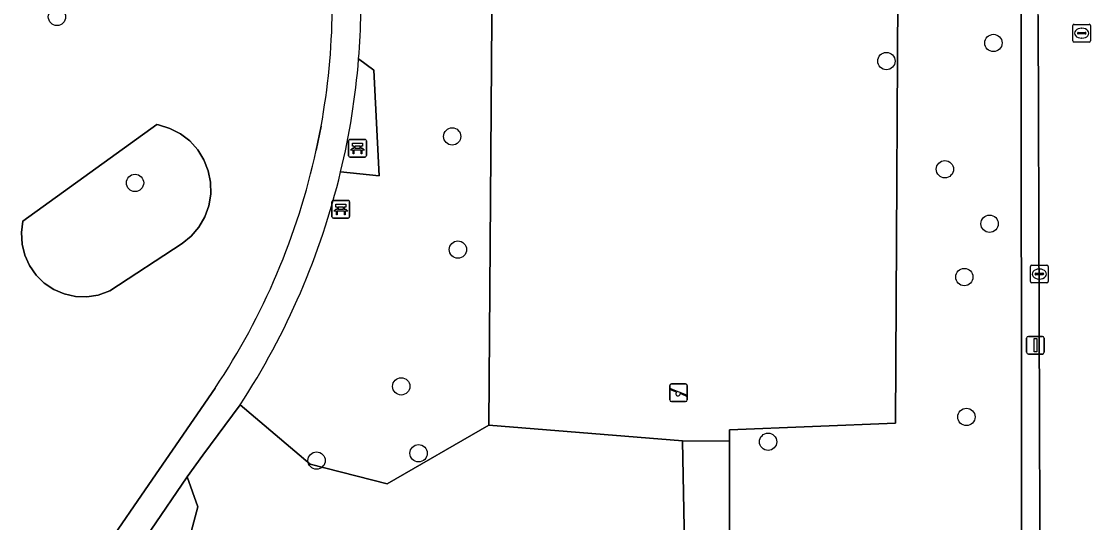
# Model space of a CAD drawing. Extents: x 160732 to 162107, y 387428 to 388479.
# Drawn here: x 161004 to 161064.4, y 388106.2 to 388134.5 of the extents above; entities that cross this region are included whole.
import ezdxf

# ---------------------------------------------------------------- set-up
doc = ezdxf.new("R2010")
doc.units = 0
for name, color, linetype in [('IMGEO_Bank', 7, 'Continuous'), ('IMGEO_Boom', 7, 'Continuous'), ('IMGEO_Gemengd_bos', 7, 'Continuous'), ('IMGEO_Grasland_overig', 7, 'Continuous'), ('IMGEO_Groenvoorziening', 7, 'Continuous'), ('IMGEO_Kolk', 7, 'Continuous'), ('IMGEO_Lichtmast', 7, 'Continuous'), ('IMGEO_Rijbaan_lokaal_open', 7, 'Continuous'), ('IMGEO_Rioolput', 7, 'Continuous'), ('IMGEO_Speelvoorziening', 7, 'Continuous'), ('IMGEO_Voetpad_gesloten', 7, 'Continuous'), ('IMGEO_Voetpad_open', 7, 'Continuous')]:
    doc.layers.add(name, color=color, linetype=linetype)

msp = doc.modelspace()

# ---------------------------------------------------------------- linework, layer by layer
at = {"layer": 'IMGEO_Bank'}
for p, q in [((161022.472, 388126.931), (161022.472, 388127.772)), ((161022.472, 388127.772), (161022.472, 388126.931)), ((161022.547, 388127.856), (161023.388, 388127.856)), ((161023.388, 388127.856), (161022.547, 388127.856)), ((161022.781, 388127.362), (161022.781, 388127.468)), ((161022.825, 388127.468), (161022.825, 388127.362)), ((161023.113, 388127.474), (161022.831, 388127.474)), ((161023.119, 388127.362), (161023.119, 388127.468)), ((161023.163, 388127.468), (161023.163, 388127.362)), ((161023.472, 388127.781), (161023.472, 388126.94)), ((161023.472, 388126.94), (161023.472, 388127.781)), ((161023.397, 388126.856), (161022.556, 388126.856)), ((161022.556, 388126.856), (161023.397, 388126.856)), ((161023.169, 388127.254), (161022.776, 388127.254)), ((161022.831, 388127.356), (161023.113, 388127.356)), ((161021.528, 388123.485), (161021.528, 388124.326)), ((161021.528, 388124.326), (161021.528, 388123.485)), ((161021.603, 388124.41), (161022.444, 388124.41)), ((161022.444, 388124.41), (161021.603, 388124.41)), ((161021.837, 388123.916), (161021.837, 388124.022)), ((161021.881, 388124.022), (161021.881, 388123.916)), ((161022.169, 388124.028), (161021.887, 388124.028)), ((161021.887, 388123.91), (161022.169, 388123.91)), ((161022.175, 388123.916), (161022.175, 388124.022)), ((161022.219, 388124.022), (161022.219, 388123.916)), ((161022.528, 388124.335), (161022.528, 388123.494)), ((161022.528, 388123.494), (161022.528, 388124.335)), ((161022.453, 388123.41), (161021.612, 388123.41)), ((161021.612, 388123.41), (161022.453, 388123.41)), ((161022.225, 388123.808), (161021.832, 388123.808))]:
    msp.add_line(p, q, dxfattribs=at)
for points in [[(161022.775, 388127.474), (161022.689, 388127.474), (161022.689, 388127.635), (161023.252, 388127.635), (161023.252, 388127.474), (161023.169, 388127.474)], [(161022.719, 388127.254), (161022.577, 388127.254), (161022.689, 388127.356), (161022.775, 388127.356)], [(161022.769, 388127.247), (161022.769, 388127.04), (161022.726, 388127.04), (161022.726, 388127.247)], [(161023.169, 388127.356), (161023.252, 388127.356), (161023.364, 388127.254), (161023.225, 388127.254)], [(161023.219, 388127.247), (161023.219, 388127.04), (161023.175, 388127.04), (161023.175, 388127.247)], [(161021.775, 388123.808), (161021.633, 388123.808), (161021.745, 388123.91), (161021.831, 388123.91)], [(161021.831, 388124.028), (161021.745, 388124.028), (161021.745, 388124.189), (161022.308, 388124.189), (161022.308, 388124.028), (161022.225, 388124.028)], [(161022.225, 388123.91), (161022.308, 388123.91), (161022.42, 388123.808), (161022.281, 388123.808)], [(161021.825, 388123.801), (161021.825, 388123.594), (161021.782, 388123.594), (161021.782, 388123.801)], [(161022.275, 388123.801), (161022.275, 388123.594), (161022.231, 388123.594), (161022.231, 388123.801)]]:
    msp.add_lwpolyline(points, dxfattribs=at)
for centre, radius, start, end in [((161022.55, 388127.778), 0.0779, 92.4484, 184.28452), ((161022.55, 388127.778), 0.0779, 92.4484, 184.28452), ((161022.774, 388127.467), 0.00671, 2.89567, 87.10433), ((161022.831, 388127.467), 0.00671, 92.89567, 177.10433), ((161023.113, 388127.467), 0.00671, 2.89567, 87.10433), ((161023.17, 388127.467), 0.00671, 92.89567, 177.10433), ((161023.394, 388127.778), 0.0779, 2.4484, 94.28452), ((161023.394, 388127.778), 0.0779, 2.4484, 94.28452), ((161022.55, 388126.934), 0.0779, 182.4484, 274.28452), ((161022.55, 388126.934), 0.0779, 182.4484, 274.28452), ((161022.719, 388127.247), 0.00671, 2.89567, 87.10433), ((161022.776, 388127.247), 0.00671, 92.89567, 177.10433), ((161022.774, 388127.363), 0.00671, 272.89567, 357.10433), ((161022.831, 388127.363), 0.00671, 182.89567, 267.10433), ((161023.113, 388127.363), 0.00671, 272.89567, 357.10433), ((161023.17, 388127.363), 0.00671, 182.89567, 267.10433), ((161023.168, 388127.247), 0.00671, 2.89567, 87.10433), ((161023.225, 388127.247), 0.00671, 92.89567, 177.10433), ((161023.394, 388126.934), 0.0779, 272.4484, 4.28452), ((161023.394, 388126.934), 0.0779, 272.4484, 4.28452), ((161021.606, 388124.332), 0.0779, 92.4484, 184.28452), ((161021.606, 388124.332), 0.0779, 92.4484, 184.28452), ((161021.83, 388124.021), 0.00671, 2.89567, 87.10433), ((161021.83, 388123.917), 0.00671, 272.89567, 357.10433), ((161021.887, 388124.021), 0.00671, 92.89567, 177.10433), ((161021.887, 388123.917), 0.00671, 182.89567, 267.10433), ((161022.169, 388124.021), 0.00671, 2.89567, 87.10433), ((161022.169, 388123.917), 0.00671, 272.89567, 357.10433), ((161022.226, 388124.021), 0.00671, 92.89567, 177.10433), ((161022.226, 388123.917), 0.00671, 182.89567, 267.10433), ((161022.45, 388124.332), 0.0779, 2.4484, 94.28452), ((161022.45, 388124.332), 0.0779, 2.4484, 94.28452), ((161021.606, 388123.488), 0.0779, 182.4484, 274.28452), ((161021.606, 388123.488), 0.0779, 182.4484, 274.28452), ((161021.775, 388123.801), 0.00671, 2.89567, 87.10433), ((161021.832, 388123.801), 0.00671, 92.89567, 177.10433), ((161022.224, 388123.801), 0.00671, 2.89567, 87.10433), ((161022.281, 388123.801), 0.00671, 92.89567, 177.10433), ((161022.45, 388123.488), 0.0779, 272.4484, 4.28452), ((161022.45, 388123.488), 0.0779, 272.4484, 4.28452)]:
    msp.add_arc(centre, radius, start, end, dxfattribs=at)
at = {"layer": 'IMGEO_Boom'}
for centre in [(161005.986, 388134.775), (161058.917, 388133.3), (161052.867, 388132.277), (161028.324, 388128.018), (161056.171, 388126.169), (161010.397, 388125.398), (161058.698, 388123.089), (161028.645, 388121.629), (161057.271, 388120.078), (161025.442, 388113.902), (161057.39, 388112.175), (161046.182, 388110.77), (161026.424, 388110.121), (161020.656, 388109.712)]:
    msp.add_circle(centre, 0.489, dxfattribs=at)
at = {"layer": 'IMGEO_Gemengd_bos'}
for points in [[(161016.338, 388112.861), (161020.291, 388109.507), (161024.652, 388108.398), (161030.403, 388111.703), (161030.674, 388150.02)], [(161060.503, 388099.487), (161060.489, 388142.917), (161053.549, 388142.829), (161053.377, 388111.825), (161043.995, 388111.45), (161043.996, 388110.815), (161043.977, 388098.085), (161059.211, 388098.13)], [(161023.035, 388132.405), (161023.886, 388131.77), (161024.192, 388125.8), (161022.018, 388126.013)]]:
    msp.add_lwpolyline(points, dxfattribs=at)
for centre, radius, start, end in [((160980.685, 388135.791), 42.485, 355.42881, 358.94942), ((160981.388, 388135.758), 41.782, 326.77037, 346.51316)]:
    msp.add_arc(centre, radius, start, end, dxfattribs=at)
at = {"layer": 'IMGEO_Grasland_overig'}
msp.add_lwpolyline([(161053.549, 388142.829), (161053.561, 388145.125), (161053.587, 388149.655), (161030.674, 388150.02), (161030.403, 388111.703), (161041.351, 388110.823), (161043.996, 388110.815), (161043.995, 388111.45), (161053.377, 388111.825)], close=True, dxfattribs=at)
at = {"layer": 'IMGEO_Groenvoorziening'}
for points in [[(161008.318, 388119.06), (161008.964, 388119.291), (161013.06, 388121.971), (161013.575, 388122.394), (161014.007, 388122.902), (161014.341, 388123.479), (161014.565, 388124.107), (161014.674, 388124.764), (161014.664, 388125.431), (161014.535, 388126.085), (161014.29, 388126.705), (161013.939, 388127.272), (161013.492, 388127.766), (161012.963, 388128.173), (161012.371, 388128.478), (161011.733, 388128.673), (161011.634, 388128.692), (161004.058, 388123.227), (161003.974, 388122.585), (161004.01, 388121.939), (161004.164, 388121.31), (161004.432, 388120.721), (161004.803, 388120.191), (161005.266, 388119.738), (161005.804, 388119.379), (161006.399, 388119.124), (161007.031, 388118.984), (161007.678, 388118.962)], [(161007.031, 388118.984), (161006.399, 388119.124), (161005.804, 388119.379), (161005.266, 388119.738), (161004.803, 388120.191), (161004.432, 388120.721), (161004.164, 388121.31), (161004.01, 388121.939), (161003.974, 388122.585), (161004.058, 388123.227), (161011.634, 388128.692), (161011.733, 388128.673), (161012.371, 388128.478), (161012.963, 388128.173), (161013.492, 388127.766), (161013.939, 388127.272), (161014.29, 388126.705), (161014.535, 388126.085), (161014.664, 388125.431), (161014.674, 388124.764), (161014.565, 388124.107), (161014.341, 388123.479), (161014.007, 388122.902), (161013.575, 388122.394), (161013.06, 388121.971), (161008.964, 388119.291), (161008.318, 388119.06), (161007.678, 388118.962)], [(161043.996, 388110.815), (161041.351, 388110.823), (161041.595, 388098.078), (161043.977, 388098.085)]]:
    msp.add_lwpolyline(points, close=True, dxfattribs=at)
for points in [[(161020.643, 388127.243), (161020.914, 388128.596)], [(161011.393, 388108.665), (161012.52, 388110.303), (161014.928, 388113.802)], [(161041.595, 388098.078), (161041.351, 388110.823), (161030.403, 388111.703), (161024.652, 388108.398), (161020.291, 388109.507), (161016.338, 388112.861), (161014.237, 388110.018), (161013.353, 388108.786), (161013.952, 388107.101), (161013.499, 388105.408)], [(161006.893, 388102.125), (161008.619, 388104.633), (161011.393, 388108.665)]]:
    msp.add_lwpolyline(points, dxfattribs=at)
for centre, radius, start, end in [((160982.221, 388135.647), 39.33, 349.67191, 359.26238), ((160982.223, 388135.643), 39.327, 326.26377, 347.66666)]:
    msp.add_arc(centre, radius, start, end, dxfattribs=at)
at = {"layer": 'IMGEO_Kolk'}
for p, q in [((161061.009, 388119.82), (161061.009, 388120.672)), ((161061.084, 388120.746), (161061.936, 388120.746)), ((161061.268, 388120.24), (161061.268, 388120.252)), ((161061.706, 388120.203), (161061.308, 388120.203)), ((161061.311, 388120.289), (161061.709, 388120.289)), ((161061.497, 388120.526), (161061.522, 388120.526)), ((161061.752, 388120.252), (161061.752, 388120.24)), ((161062.01, 388120.672), (161062.01, 388119.82)), ((161061.936, 388119.746), (161061.084, 388119.746)), ((161061.52, 388119.966), (161061.495, 388119.966))]:
    msp.add_line(p, q, dxfattribs=at)
for points in [[(161061.009, 388119.82), (161061.009, 388120.672)], [(161061.084, 388120.746), (161061.936, 388120.746)], [(161062.01, 388120.672), (161062.01, 388119.82)], [(161061.936, 388119.746), (161061.084, 388119.746)]]:
    msp.add_lwpolyline(points, dxfattribs=at)
for centre, radius, start, end in [((161061.086, 388120.67), 0.0765, 91.55205, 178.44795), ((161061.086, 388120.67), 0.0765, 91.55205, 178.44795), ((161061.308, 388120.249), 0.0403, 85.87752, 175.75265), ((161061.305, 388120.239), 0.0366, 178.93798, 274.71019), ((161061.709, 388120.246), 0.043, 264.86636, 352.45326), ((161061.713, 388120.251), 0.0386, 1.73085, 96.63898), ((161061.934, 388120.67), 0.0765, 1.55205, 88.44795), ((161061.934, 388120.67), 0.0765, 1.55205, 88.44795), ((161061.086, 388119.822), 0.0765, 181.55205, 268.44795), ((161061.086, 388119.822), 0.0765, 181.55205, 268.44795), ((161061.934, 388119.822), 0.0765, 271.55205, 358.44795), ((161061.934, 388119.822), 0.0765, 271.55205, 358.44795)]:
    msp.add_arc(centre, radius, start, end, dxfattribs=at)
for centre, major_axis, ratio, start_param, end_param in [((161061.496, 388120.246), (-0.387, 0.002), 0.722429, 4.712389, 7.853982), ((161061.521, 388120.246), (-0.39, 0.002), 0.717154, 1.570796, 4.712389)]:
    msp.add_ellipse(centre, major_axis=major_axis, ratio=ratio, start_param=start_param, end_param=end_param, dxfattribs=at)
at = {"layer": 'IMGEO_Lichtmast'}
for p, q in [((161060.792, 388115.824), (161060.792, 388116.624)), ((161060.792, 388116.624), (161060.792, 388115.824)), ((161060.892, 388116.724), (161061.682, 388116.724)), ((161061.682, 388116.724), (161060.892, 388116.724)), ((161061.782, 388116.624), (161061.782, 388115.824)), ((161061.782, 388115.824), (161061.782, 388116.624)), ((161061.682, 388115.724), (161060.892, 388115.724)), ((161060.892, 388115.724), (161061.682, 388115.724))]:
    msp.add_line(p, q, dxfattribs=at)
msp.add_lwpolyline([(161061.212, 388116.599), (161061.362, 388116.599), (161061.362, 388115.849), (161061.212, 388115.849), (161061.212, 388116.599)], dxfattribs=at)
for centre, start, end in [((161060.892, 388116.624), 90, 180), ((161060.892, 388116.624), 90, 180), ((161061.682, 388116.624), 0, 90), ((161061.682, 388116.624), 360, 90), ((161060.892, 388115.824), 180, 270), ((161060.892, 388115.824), 180, 270), ((161061.682, 388115.824), 270, 0), ((161061.682, 388115.824), 270, 0)]:
    msp.add_arc(centre, 0.1, start, end, dxfattribs=at)
at = {"layer": 'IMGEO_Rijbaan_lokaal_open'}
msp.add_lwpolyline([(161061.45, 388134.853), (161061.56, 388100.662)], dxfattribs=at)
at = {"layer": 'IMGEO_Rioolput'}
for p, q in [((161063.408, 388133.427), (161063.408, 388134.279)), ((161063.483, 388134.353), (161064.335, 388134.353)), ((161063.896, 388134.133), (161063.921, 388134.133)), ((161064.409, 388134.279), (161064.409, 388133.427)), ((161063.667, 388133.847), (161063.667, 388133.859)), ((161064.105, 388133.81), (161063.707, 388133.81)), ((161063.71, 388133.896), (161064.108, 388133.896)), ((161063.919, 388133.573), (161063.894, 388133.573)), ((161064.151, 388133.859), (161064.151, 388133.847)), ((161064.335, 388133.353), (161063.483, 388133.353))]:
    msp.add_line(p, q, dxfattribs=at)
for points in [[(161063.408, 388133.427), (161063.408, 388134.279)], [(161063.483, 388134.353), (161064.335, 388134.353)], [(161064.409, 388134.279), (161064.409, 388133.427)], [(161064.335, 388133.353), (161063.483, 388133.353)]]:
    msp.add_lwpolyline(points, dxfattribs=at)
for centre, radius, start, end in [((161063.485, 388134.277), 0.0765, 91.55205, 178.44795), ((161063.485, 388134.277), 0.0765, 91.55205, 178.44795), ((161064.333, 388134.277), 0.0765, 1.55205, 88.44795), ((161064.333, 388134.277), 0.0765, 1.55205, 88.44795), ((161063.707, 388133.856), 0.0403, 85.87752, 175.75265), ((161063.704, 388133.846), 0.0366, 178.93798, 274.71019), ((161064.108, 388133.853), 0.043, 264.86636, 352.45326), ((161064.112, 388133.858), 0.0386, 1.73085, 96.63898), ((161063.485, 388133.429), 0.0765, 181.55205, 268.44795), ((161063.485, 388133.429), 0.0765, 181.55205, 268.44795), ((161064.333, 388133.429), 0.0765, 271.55205, 358.44795), ((161064.333, 388133.429), 0.0765, 271.55205, 358.44795)]:
    msp.add_arc(centre, radius, start, end, dxfattribs=at)
for centre, major_axis, ratio, start_param, end_param in [((161063.895, 388133.853), (-0.387, 0.002), 0.722429, 4.712389, 7.853982), ((161063.92, 388133.853), (-0.39, 0.002), 0.717154, 1.570796, 4.712389)]:
    msp.add_ellipse(centre, major_axis=major_axis, ratio=ratio, start_param=start_param, end_param=end_param, dxfattribs=at)
at = {"layer": 'IMGEO_Speelvoorziening'}
for p, q in [((161040.624, 388113.145), (161040.624, 388113.945)), ((161040.624, 388113.945), (161040.624, 388113.145)), ((161041.007, 388113.573), (161040.668, 388113.71)), ((161040.693, 388113.77), (161041.569, 388113.417)), ((161040.724, 388114.045), (161041.514, 388114.045)), ((161041.514, 388114.045), (161040.724, 388114.045)), ((161041.614, 388113.945), (161041.614, 388113.145)), ((161041.614, 388113.145), (161041.614, 388113.945)), ((161041.514, 388113.045), (161040.724, 388113.045)), ((161040.724, 388113.045), (161041.514, 388113.045)), ((161041.545, 388113.357), (161041.205, 388113.494))]:
    msp.add_line(p, q, dxfattribs=at)
for centre, radius, start, end in [((161040.724, 388113.945), 0.1, 90, 180), ((161040.724, 388113.945), 0.1, 90, 180), ((161040.681, 388113.74), 0.0327, 68.07798, 248.07798), ((161041.086, 388113.483), 0.12, 130.99278, 5.16318), ((161041.514, 388113.945), 0.1, 0, 90), ((161041.514, 388113.945), 0.1, 360, 90), ((161040.724, 388113.145), 0.1, 180, 270), ((161040.724, 388113.145), 0.1, 180, 270), ((161041.514, 388113.145), 0.1, 270, 0), ((161041.514, 388113.145), 0.1, 270, 0), ((161041.557, 388113.387), 0.0327, 248.07798, 68.07798)]:
    msp.add_arc(centre, radius, start, end, dxfattribs=at)
at = {"layer": 'IMGEO_Voetpad_gesloten'}
for points in [[(161020.914, 388128.596), (161020.643, 388127.243)], [(161014.928, 388113.802), (161012.52, 388110.303), (161011.393, 388108.665), (161008.619, 388104.633), (161006.893, 388102.125)], [(161009.24, 388102.761), (161013.353, 388108.786), (161014.237, 388110.018), (161016.338, 388112.861)]]:
    msp.add_lwpolyline(points, dxfattribs=at)
for centre, radius, start, end in [((160982.221, 388135.647), 39.33, 349.67191, 359.26238), ((160980.685, 388135.791), 42.485, 355.42881, 358.94942), ((160981.577, 388135.724), 41.591, 346.49701, 355.42244), ((160982.223, 388135.643), 39.327, 326.26377, 347.66666), ((160981.388, 388135.758), 41.782, 326.77037, 346.51316)]:
    msp.add_arc(centre, radius, start, end, dxfattribs=at)
at = {"layer": 'IMGEO_Voetpad_open'}
for points in [[(161061.45, 388134.853), (161061.422, 388140.438), (161060.489, 388142.917), (161060.503, 388099.487)], [(161059.211, 388098.13), (161061.567, 388098.378), (161061.56, 388100.662), (161061.45, 388134.853)], [(161022.018, 388126.013), (161024.192, 388125.8), (161023.886, 388131.77), (161023.035, 388132.405)]]:
    msp.add_lwpolyline(points, dxfattribs=at)
msp.add_lwpolyline([(161013.499, 388105.408), (161013.952, 388107.101), (161013.353, 388108.786), (161009.24, 388102.761), (161012.378, 388101.212)], close=True, dxfattribs=at)
msp.add_arc((160981.577, 388135.724), 41.591, 346.49701, 355.42244, dxfattribs=at)

doc.saveas('drawing.dxf')
